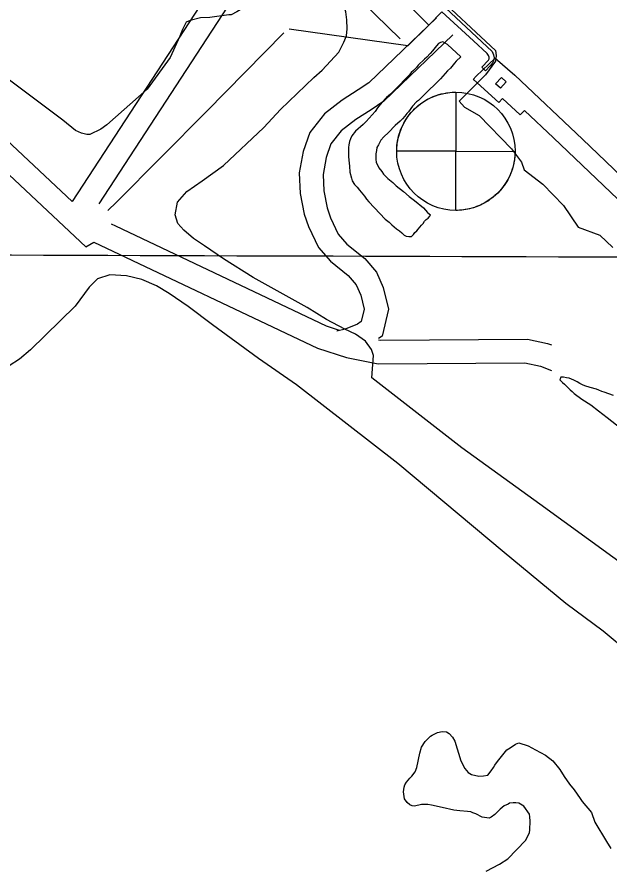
# Model space of a CAD drawing. Extents: x 3146026 to 3183936, y 897894 to 923344.
# Drawn here: x 3174715 to 3175467, y 908577 to 909659 of the extents above; entities that cross this region are included whole.
import ezdxf

# ---------------------------------------------------------------- set-up
doc = ezdxf.new("R2010")
doc.units = 0
for name, color, linetype in [('V-BLDG-OTLN', 7, 'Continuous'), ('V-FLOD-BASE', 7, 'Continuous'), ('V-GRID-MAJR', 7, 'Continuous'), ('V-LEVE-TOET', 7, 'Continuous'), ('V-RIVR-EDGE', 7, 'Continuous'), ('V-RIVR-GAGE', 7, 'Continuous'), ('V-RIVR-JETY', 7, 'Continuous'), ('V-ROAD-CNTR', 7, 'Continuous'), ('V-RRAP-FSHR', 7, 'Continuous'), ('V-SITE-VEGE', 7, 'Continuous'), ('V-TRAN-LOCK', 7, 'Continuous')]:
    doc.layers.add(name, color=color, linetype=linetype)

msp = doc.modelspace()

# ---------------------------------------------------------------- linework, layer by layer
at = {"layer": 'V-BLDG-OTLN'}
msp.add_lwpolyline([(3175321.929000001, 909574.4479999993), (3175329.263000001, 909582.4909999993), (3175335.343000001, 909576.9469999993), (3175328.007000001, 909568.9049999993)], close=True, dxfattribs=at)
at = {"layer": 'V-FLOD-BASE'}
msp.add_lwpolyline([(3175237.338000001, 909648.8989999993), (3175210.503000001, 909622.6419999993), (3175060.293000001, 909644.0329999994)], dxfattribs=at)
at = {"layer": 'V-GRID-MAJR'}
msp.add_spline([(3150267.842, 909437.3570000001), (3155490.4390000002, 909418.746), (3160713.04, 909400.895), (3165935.643, 909383.804), (3171158.249, 909367.4720000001), (3176380.857, 909351.9), (3181603.467, 909337.087), (3181603.468, 909337.087)], degree=3, dxfattribs=at)
at = {"layer": 'V-LEVE-TOET'}
for points in [[(3175101.767000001, 909591.7599999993), (3175123.031000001, 909614.8269999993), (3175129.630000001, 909627.3629999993), (3175132.927000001, 909635.4279999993), (3175133.775000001, 909644.4979999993), (3175133.179000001, 909655.5799999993), (3175132.009000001, 909666.0859999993), (3175129.695000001, 909671.9839999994), (3175120.029000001, 909686.2179999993), (3175108.070000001, 909692.3869999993), (3175097.988000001, 909695.1039999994), (3175084.314000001, 909696.2329999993), (3175073.951000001, 909695.3499999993), (3175064.165000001, 909693.6049999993), (3175052.940000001, 909692.0039999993), (3175040.710000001, 909689.3919999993), (3175032.366000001, 909685.9229999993), (3175024.743000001, 909683.0309999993), (3175015.683000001, 909678.8409999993), (3174993.968000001, 909665.7029999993), (3174986.780000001, 909662.0949999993), (3174983.468000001, 909662.2319999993), (3174959.445000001, 909658.8279999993)], [(3174959.445000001, 909658.8279999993), (3174947.788000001, 909658.2319999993), (3174934.406000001, 909655.0429999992), (3174929.515000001, 909652.5879999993), (3174927.220000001, 909648.5529999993), (3174924.783000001, 909643.3679999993), (3174921.485000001, 909634.8689999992), (3174909.152000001, 909607.9309999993), (3174880.290000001, 909567.7209999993)], [(3174880.290000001, 909567.7209999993), (3174828.862000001, 909522.5169999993), (3174821.373000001, 909517.1949999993), (3174807.328000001, 909510.1389999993), (3174803.733000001, 909510.1329999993), (3174796.701000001, 909512.1519999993), (3174789.199000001, 909515.4189999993), (3174773.085000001, 909528.6699999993), (3174695.433000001, 909586.9779999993)], [(3175167.006000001, 909229.9749999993), (3175164.652000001, 909237.5729999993), (3175156.929000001, 909248.1919999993), (3175144.205000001, 909256.8449999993), (3175130.871000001, 909263.3039999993), (3175107.589000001, 909275.6079999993), (3175082.925000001, 909290.7119999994), (3175014.487000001, 909329.0119999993), (3174976.699000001, 909352.3739999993), (3174952.842000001, 909368.8699999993), (3174938.725000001, 909378.3299999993), (3174926.4110000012, 909388.7769999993), (3174918.8740000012, 909397.1999999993), (3174915.743000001, 909408.1939999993), (3174918.626000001, 909424.3419999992), (3174930.277000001, 909438.0479999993), (3174949.909000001, 909451.3099999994), (3174976.961000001, 909471.1169999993), (3175028.121000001, 909519.3269999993), (3175049.002000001, 909541.9609999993), (3175091.336000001, 909582.6379999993), (3175101.767000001, 909591.7599999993)], [(3175491.726000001, 908852.5629999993), (3175458.153000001, 908880.2909999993), (3175411.049000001, 908915.2769999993), (3175332.781000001, 908980.1759999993), (3175197.900000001, 909092.8859999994), (3175069.533000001, 909192.5869999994), (3175021.114000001, 909226.2519999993), (3174963.076000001, 909268.6839999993), (3174932.073000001, 909292.0069999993), (3174907.819000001, 909308.7059999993), (3174891.906000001, 909318.3749999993), (3174873.191000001, 909326.2619999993), (3174853.860000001, 909331.1579999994), (3174832.9110000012, 909332.4729999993), (3174817.316000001, 909327.1729999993), (3174806.4820000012, 909316.6539999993), (3174788.984000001, 909292.4039999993), (3174731.996000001, 909237.0429999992), (3174718.160000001, 909225.1459999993), (3174705.339000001, 909216.6339999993)], [(3175574.197000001, 908896.6059999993), (3175501.229000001, 908951.9359999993), (3175377.794000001, 909041.2309999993), (3175279.205000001, 909112.8269999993), (3175164.7490000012, 909201.6759999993), (3175167.006000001, 909229.9749999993)]]:
    msp.add_lwpolyline(points, dxfattribs=at)
at = {"layer": 'V-RIVR-EDGE'}
msp.add_lwpolyline([(3175240.835562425, 909692.3353088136), (3175321.7175822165, 909616.7889919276), (3175322.6559980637, 909610.5872908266), (3175321.6845654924, 909603.4365613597), (3175309.2422507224, 909585.822936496), (3175275.778632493, 909552.5244018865), (3175282.435981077, 909544.8779331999), (3175301.008067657, 909534.3407501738), (3175341.915337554, 909492.2745598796), (3175354.748445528, 909475.0753115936), (3175358.062969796, 909465.529607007), (3175381.8617873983, 909447.3494928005), (3175408.0225633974, 909420.1029048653), (3175426.5533790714, 909392.8751836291), (3175454.1872227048, 909382.7924689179), (3175470.361975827, 909367.015584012)], dxfattribs=at)
at = {"layer": 'V-RIVR-GAGE'}
for points in [[(3175271.643111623, 909564.009377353), (3175271.457660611, 909489.0096066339), (3175196.4578898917, 909489.1950576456), (3175196.493092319, 909491.2989770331), (3175196.6154541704, 909493.8716823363), (3175196.8698492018, 909496.8620624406), (3175197.241162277, 909499.8191533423), (3175197.6970102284, 909502.5880346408), (3175198.307374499, 909505.5655345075), (3175198.939754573, 909508.1449787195), (3175199.6076202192, 909510.5163345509), (3175200.372574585, 909512.9234504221), (3175201.3493319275, 909515.6550435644), (3175202.2861275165, 909517.9977343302), (3175203.296823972, 909520.30024224), (3175204.4989995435, 909522.7962772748), (3175205.9346936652, 909525.5017355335), (3175207.2874583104, 909527.831397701), (3175208.689975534, 909530.0609365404), (3175211.1015607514, 909533.5299840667), (3175212.802049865, 909535.7477860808), (3175215.0296525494, 909538.4152860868), (3175217.179476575, 909540.7679774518), (3175219.022092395, 909542.6324269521), (3175221.7954782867, 909545.2115771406), (3175224.139399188, 909547.1987874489), (3175226.6011491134, 909549.1167061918), (3175229.718609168, 909551.3210044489), (3175232.098402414, 909552.8521246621), (3175234.689185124, 909554.3787231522), (3175237.6681224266, 909555.9673620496), (3175240.309267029, 909557.2358352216), (3175242.9030581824, 909558.3614250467), (3175246.5374989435, 909559.7484424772), (3175249.781132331, 909560.809425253), (3175252.957325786, 909561.6925742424), (3175256.213192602, 909562.4435258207), (3175259.6147498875, 909563.06911677), (3175263.668085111, 909563.604095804), (3175266.657716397, 909563.8557041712), (3175269.204020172, 909563.9754083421)], [(3175271.272209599, 909414.0098359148), (3175271.457660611, 909489.0096066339), (3175346.45743133, 909488.8241556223), (3175346.4038665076, 909486.1692799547), (3175346.217053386, 909483.0097322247), (3175345.964644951, 909480.418348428), (3175345.617209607, 909477.8161995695), (3175345.0784791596, 909474.6905221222), (3175344.431065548, 909471.6931138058), (3175343.5628564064, 909468.3742504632), (3175342.914552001, 909466.229846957), (3175341.9414979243, 909463.3782442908), (3175340.8132934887, 909460.4660250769), (3175339.713006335, 909457.924737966), (3175338.522848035, 909455.4356732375), (3175337.2397864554, 909452.9858383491), (3175335.8929550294, 909450.629161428), (3175334.2494371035, 909447.9952172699), (3175332.7479622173, 909445.782923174), (3175330.62387457, 909442.9191666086), (3175328.481373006, 909440.2924562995), (3175325.849141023, 909437.3709560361), (3175323.5534089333, 909435.0556255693), (3175321.063719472, 909432.7577747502), (3175318.8801294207, 909430.9041684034), (3175317.2369051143, 909429.6022275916), (3175314.58106182, 909427.6467886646), (3175312.666838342, 909426.3455179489), (3175310.146907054, 909424.758744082), (3175307.4831146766, 909423.2283261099), (3175304.7625994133, 909421.8100487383), (3175302.639093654, 909420.7992963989), (3175300.3676303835, 909419.8059099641), (3175297.751059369, 909418.7693767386), (3175295.0396864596, 909417.8130781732), (3175291.7641990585, 909416.8111743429), (3175288.6031737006, 909415.9959880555), (3175286.172858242, 909415.4669958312), (3175283.416617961, 909414.968809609), (3175281.0297548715, 909414.6227104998), (3175278.2409894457, 909414.316605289), (3175276.044570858, 909414.1500358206), (3175273.4742819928, 909414.0363909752)]]:
    msp.add_lwpolyline(points, close=True, dxfattribs=at)
msp.add_circle((3175271.457675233, 909489.0096301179), 74.99999999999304, dxfattribs=at)
at = {"layer": 'V-RIVR-JETY'}
for points in [[(3175277.966000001, 909608.6009999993), (3175260.890000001, 909624.2639999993), (3175255.123000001, 909627.6859999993), (3175252.127000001, 909627.1049999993), (3175249.524000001, 909625.5239999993), (3175246.914000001, 909622.9429999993), (3175241.688000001, 909616.3869999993), (3175239.077000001, 909613.2089999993), (3175234.459000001, 909608.2449999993), (3175231.651000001, 909605.8649999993), (3175223.627000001, 909598.1269999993), (3175221.415000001, 909595.3439999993), (3175217.601000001, 909591.3749999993), (3175214.992000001, 909588.7949999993), (3175212.379000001, 909585.6159999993), (3175193.916000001, 909566.9609999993), (3175191.305000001, 909563.9809999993), (3175188.497000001, 909561.6009999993), (3175186.089000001, 909559.2199999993), (3175183.682000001, 909557.2369999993), (3175177.659000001, 909550.6859999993), (3175172.234000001, 909543.9289999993), (3175169.017000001, 909539.5589999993), (3175157.570000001, 909526.8489999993), (3175153.755000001, 909522.8799999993), (3175144.330000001, 909514.5489999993), (3175139.706000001, 909508.5889999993), (3175137.889000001, 909504.8059999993), (3175136.673000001, 909501.4209999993), (3175135.851000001, 909497.2349999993), (3175135.432000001, 909493.6449999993), (3175135.405000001, 909488.6559999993), (3175135.368000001, 909482.2679999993), (3175135.743000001, 909477.6759999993), (3175136.320000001, 909474.0799999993), (3175136.4990000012, 909470.0889999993), (3175137.252000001, 909462.2999999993), (3175139.007000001, 909454.9069999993), (3175140.187000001, 909451.7079999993), (3175142.956000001, 909446.9029999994), (3175146.327000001, 909443.2919999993), (3175149.102000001, 909439.4829999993), (3175155.447000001, 909432.0649999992), (3175158.218000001, 909428.0569999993), (3175161.193000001, 909425.0489999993), (3175175.081000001, 909410.0019999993), (3175182.026000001, 909402.7809999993), (3175186.793000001, 909399.1599999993), (3175190.367000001, 909395.5499999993), (3175196.126000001, 909390.7259999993), (3175200.103000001, 909387.9099999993), (3175202.885000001, 909385.7009999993), (3175205.860000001, 909382.6899999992), (3175208.650000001, 909381.4779999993), (3175212.037000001, 909380.8589999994), (3175215.2320000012, 909381.0409999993), (3175217.839000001, 909383.4209999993), (3175219.649000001, 909385.8049999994), (3175222.056000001, 909387.9879999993), (3175223.866000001, 909390.3719999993), (3175228.083000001, 909395.1399999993), (3175229.892000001, 909397.5239999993), (3175231.505000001, 909400.3089999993), (3175233.910000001, 909402.2919999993), (3175236.316000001, 909404.2739999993), (3175238.325000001, 909406.6579999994), (3175239.454000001, 909408.2429999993)], [(3175277.966000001, 909608.6009999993), (3175272.062000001, 909603.1449999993), (3175269.852000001, 909600.7609999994), (3175264.830000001, 909594.6049999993), (3175261.017000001, 909591.0329999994), (3175251.981000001, 909581.1039999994), (3175248.973000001, 909578.1289999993), (3175243.953000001, 909572.7669999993), (3175237.936000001, 909567.4119999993), (3175224.087000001, 909553.5199999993), (3175221.681000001, 909551.5369999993), (3175216.663000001, 909546.3769999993), (3175211.236000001, 909539.2229999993), (3175209.227000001, 909536.8389999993), (3175206.813000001, 909533.4599999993), (3175204.001000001, 909530.0829999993), (3175200.990000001, 909527.1049999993), (3175194.574000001, 909521.5529999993), (3175185.943000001, 909512.8199999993), (3175180.125000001, 909507.2659999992), (3175176.508000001, 909503.0939999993), (3175173.283000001, 909497.1239999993), (3175171.268000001, 909493.7429999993), (3175170.850000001, 909490.1529999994), (3175170.026000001, 909485.7679999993), (3175169.985000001, 909478.3829999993), (3175170.567000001, 909475.3869999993), (3175173.719000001, 909468.1839999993), (3175177.684000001, 909463.1719999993), (3175179.861000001, 909459.9669999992), (3175185.417000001, 909454.3499999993), (3175191.578000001, 909449.3259999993), (3175195.946000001, 909445.3099999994), (3175205.084000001, 909437.8759999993), (3175212.2320000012, 909431.4489999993), (3175218.990000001, 909426.4209999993), (3175230.313000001, 909417.1779999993), (3175235.515000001, 909411.2019999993), (3175235.696000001, 909410.9979999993), (3175235.929000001, 909410.8259999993), (3175239.454000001, 909408.2429999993)], [(3175471.4650000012, 909179.4219999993), (3175459.714000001, 909183.4789999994), (3175456.525000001, 909184.4949999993), (3175452.941000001, 909185.9099999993), (3175449.757000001, 909187.1269999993), (3175441.585000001, 909189.1679999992), (3175435.011000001, 909191.4009999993), (3175432.224000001, 909192.6129999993), (3175428.8400000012, 909194.2269999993), (3175425.260000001, 909196.4429999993), (3175420.882000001, 909198.4619999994), (3175418.095000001, 909199.8749999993), (3175415.109000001, 909201.0899999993), (3175411.920000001, 909201.7059999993), (3175407.930000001, 909202.3269999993), (3175404.737000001, 909202.3449999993), (3175403.322000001, 909198.9599999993), (3175406.497000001, 909195.7489999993), (3175409.079000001, 909193.5409999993), (3175413.048000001, 909189.7259999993), (3175416.225000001, 909186.5139999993), (3175419.006000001, 909184.3039999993), (3175421.586000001, 909181.8959999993), (3175431.325000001, 909174.4579999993), (3175442.460000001, 909167.2099999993), (3175452.396000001, 909159.5709999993), (3175463.126000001, 909151.1289999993), (3175481.011000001, 909137.4589999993)]]:
    msp.add_lwpolyline(points, dxfattribs=at)
at = {"layer": 'V-ROAD-CNTR'}
for points in [[(3173890.2191827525, 910266.0714401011), (3174784.812393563, 909425.381121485)], [(3173869.675223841, 910244.2094838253), (3174802.3753584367, 909367.7082368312), (3174812.3548779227, 909373.6223995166)], [(3175034.1509310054, 909796.782619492), (3175051.138153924, 909778.3548330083), (3175040.3718824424, 909762.3234475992), (3174818.6923762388, 909422.4112832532)], [(3175013.936354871, 909776.7064511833), (3174784.812393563, 909425.381121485)], [(3175246.960469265, 909658.4676553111), (3175161.1546408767, 909575.9848202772), (3175147.6366679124, 909566.8868384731), (3175127.2837086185, 909554.0008642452), (3175104.840753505, 909536.4418993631), (3175086.1587908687, 909513.0269461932), (3175077.733807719, 909488.894994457), (3175072.8878174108, 909461.4480493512), (3175074.2798146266, 909435.302101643), (3175079.342804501, 909409.2821536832), (3175084.836793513, 909393.3801854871), (3175097.136768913, 909367.0662381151), (3175112.5687380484, 909349.7152728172), (3175134.923693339, 909331.2803096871), (3175145.185672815, 909319.4303333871), (3175150.851661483, 909306.581359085), (3175155.073653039, 909288.6763948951), (3175151.4096603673, 909272.917426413), (3175146.755669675, 909269.8554325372), (3175131.1437008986, 909263.1984458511), (3175120.375722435, 909260.8474505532)], [(3174830.243719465, 909413.7307155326), (3174841.042000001, 909424.2499999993), (3174955.441000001, 909539.2579999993), (3175053.526000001, 909639.3799999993)], [(3175267.7504276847, 909636.8396985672), (3175180.066603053, 909552.5508671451), (3175164.038635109, 909541.7648887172), (3175144.593673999, 909529.4529133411), (3175126.096710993, 909514.9819422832), (3175112.7967375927, 909498.3129756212), (3175106.8557494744, 909481.2930096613), (3175103.0277571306, 909459.6140530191), (3175104.1257549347, 909438.9820942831), (3175108.3867464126, 909417.0841380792), (3175112.678737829, 909404.6601629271), (3175122.460718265, 909383.7342047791), (3175133.444696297, 909371.3852294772), (3175155.9536512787, 909352.8242665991), (3175170.8176215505, 909335.6603009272), (3175179.415604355, 909316.1553399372), (3175185.8855914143, 909288.724394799), (3175177.913607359, 909254.4454633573), (3175173.4216163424, 909251.4904692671)], [(3174834.329558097, 909397.0127984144), (3174839.8212835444, 909394.4131834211)], [(3174839.8212835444, 909394.4131834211), (3175106.881749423, 909267.3984374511), (3175123.5067161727, 909262.0894480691)], [(3174812.3548779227, 909373.6223995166), (3175095.8517714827, 909239.428493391), (3175132.872697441, 909227.604517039), (3175172.760617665, 909219.2015338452), (3175359.121244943, 909220.8475305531), (3175378.774205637, 909216.5465391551), (3175392.565031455, 909210.8653953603)], [(3175173.2726166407, 909249.752472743), (3175175.7546116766, 909249.2294737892), (3175362.2352387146, 909250.8754704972), (3175387.7621876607, 909245.2884816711), (3175392.6030405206, 909243.2946111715)]]:
    msp.add_lwpolyline(points, dxfattribs=at)
at = {"layer": 'V-RRAP-FSHR'}
msp.add_lwpolyline([(3174234.123000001, 910553.6319999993), (3174387.439000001, 910408.6809999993), (3174640.344000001, 910167.4199999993), (3174995.785000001, 909831.4889999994), (3175200.869000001, 909631.6799999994)], dxfattribs=at)
at = {"layer": 'V-SITE-VEGE'}
for p, q in [((3175232.66, 908740.1529999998), (3175235.921, 908743.8369999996)), ((3175235.921, 908743.8369999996), (3175239.179, 908747.0589999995)), ((3175239.179, 908747.0589999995), (3175241.502, 908748.4369999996)), ((3175241.502, 908748.4369999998), (3175248, 908751.6399999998)), ((3175248, 908751.6399999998), (3175254.025, 908752.9939999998)), ((3175254.025, 908752.9939999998), (3175259.577, 908752.4999999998)), ((3175259.577, 908752.4999999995), (3175262.807, 908750.6299999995)), ((3175262.807, 908750.6299999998), (3175267.409, 908745.9749999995)), ((3175267.409, 908745.9749999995), (3175270.159, 908740.8689999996)), ((3175225.636, 908725.3779999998), (3175227.9930000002, 908733.2349999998)), ((3175227.9930000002, 908733.2349999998), (3175232.66, 908740.1529999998)), ((3175270.159, 908740.8689999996), (3175277.8880000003, 908715.8289999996)), ((3175336.293, 908729.8529999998), (3175340.469, 908732.1449999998)), ((3175340.469, 908732.1449999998), (3175346.978, 908736.7389999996)), ((3175346.978, 908736.7389999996), (3175351.156, 908738.5629999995)), ((3175351.156, 908738.5629999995), (3175363.169, 908734.7949999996)), ((3175363.169, 908734.7949999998), (3175372.4, 908729.6529999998)), ((3175221.8310000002, 908707.3459999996), (3175225.6360000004, 908725.3779999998)), ((3175324.1750000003, 908715.1099999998), (3175336.293, 908729.8529999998)), ((3175372.4, 908729.6529999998), (3175385.322, 908723.1009999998)), ((3175385.322, 908723.1009999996), (3175394.54, 908715.6419999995)), ((3175277.8880000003, 908715.8289999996), (3175282.927, 908706.0799999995)), ((3175319.041, 908707.2679999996), (3175320.911, 908710.4979999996)), ((3175320.911, 908710.4979999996), (3175324.1750000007, 908715.1099999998)), ((3175394.54, 908715.6419999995), (3175403.275, 908704.9479999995)), ((3175215.752, 908696.2699999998), (3175219.948, 908701.8019999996)), ((3175219.948, 908701.8019999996), (3175221.8310000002, 908707.3459999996)), ((3175282.927, 908706.0799999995), (3175287.066, 908700.9639999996)), ((3175287.066, 908700.9639999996), (3175291.219, 908698.6269999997)), ((3175312.043, 908697.5869999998), (3175316.239, 908703.1169999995)), ((3175316.239, 908703.1169999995), (3175319.041, 908707.2679999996)), ((3175403.275, 908704.9479999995), (3175408.7800000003, 908696.1209999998)), ((3175206.895, 908685.2109999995), (3175208.7660000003, 908688.9029999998)), ((3175208.7660000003, 908688.9029999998), (3175212.961, 908693.9719999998)), ((3175212.961, 908693.9719999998), (3175215.752, 908696.2699999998)), ((3175291.219, 908698.6269999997), (3175300.464, 908696.2619999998)), ((3175300.464, 908696.2619999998), (3175306.483, 908696.6899999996)), ((3175306.483, 908696.6899999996), (3175312.043, 908697.5869999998)), ((3175408.7800000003, 908696.1209999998), (3175415.67, 908686.3619999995)), ((3175204.994, 908676.4249999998), (3175205.954, 908682.4379999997)), ((3175205.954, 908682.4379999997), (3175206.895, 908685.2109999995)), ((3175415.67, 908686.3619999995), (3175421.648, 908678.9219999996)), ((3175421.648, 908678.9219999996), (3175428.994, 908668.2349999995)), ((3175206.333, 908667.6229999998), (3175204.994, 908676.4249999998)), ((3175209.549, 908662.9759999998), (3175206.333, 908667.6229999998)), ((3175428.994, 908668.2349999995), (3175431.749, 908664.0529999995)), ((3175213.235, 908660.1779999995), (3175209.549, 908662.9759999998)), ((3175216.006, 908658.7729999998), (3175213.235, 908660.1779999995)), ((3175219.244, 908658.2919999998), (3175216.006, 908658.7729999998)), ((3175228.0500000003, 908660.5589999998), (3175219.244, 908658.2919999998)), ((3175235.921, 908660.5139999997), (3175228.0500000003, 908660.5589999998)), ((3175240.543, 908659.5639999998), (3175235.921, 908660.5139999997)), ((3175253.951, 908656.7109999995), (3175240.543, 908659.5639999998)), ((3175268.7460000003, 908653.3869999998), (3175253.951, 908656.7109999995)), ((3175332.656, 908658.5849999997), (3175327.54, 908654.4499999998)), ((3175337.762, 908660.8729999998), (3175332.656, 908658.5849999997)), ((3175339.619, 908662.2529999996), (3175337.762, 908660.8729999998)), ((3175344.252, 908662.6889999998), (3175339.619, 908662.2529999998)), ((3175347.492, 908662.6729999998), (3175344.252, 908662.6889999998)), ((3175351.193, 908662.1869999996), (3175347.492, 908662.6729999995)), ((3175357.6520000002, 908658.4479999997), (3175351.193, 908662.1869999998)), ((3175365.002, 908648.2219999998), (3175357.6520000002, 908658.4479999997)), ((3175431.749, 908664.0529999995), (3175443.244, 908650.1019999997)), ((3175276.61, 908652.4179999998), (3175268.7460000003, 908653.3869999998)), ((3175286.326, 908651.4389999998), (3175276.61, 908652.4179999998)), ((3175290.49, 908650.9499999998), (3175286.326, 908651.4389999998)), ((3175292.8000000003, 908650.0139999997), (3175290.49, 908650.9499999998)), ((3175296.957, 908648.6029999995), (3175292.8000000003, 908650.0139999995)), ((3175304.803, 908644.3899999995), (3175296.957, 908648.6029999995)), ((3175321.021, 908647.5419999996), (3175316.374, 908644.3289999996)), ((3175324.284, 908651.2279999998), (3175321.021, 908647.5419999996)), ((3175327.54, 908654.4499999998), (3175324.284, 908651.2279999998)), ((3175365.447, 908644.9799999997), (3175365.002, 908648.2219999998)), ((3175443.244, 908650.1019999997), (3175447.805, 908638.0409999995)), ((3175313.589, 908642.9549999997), (3175304.803, 908644.3899999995)), ((3175316.374, 908644.3289999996), (3175313.589, 908642.9549999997)), ((3175365.3540000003, 908628.3199999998), (3175365.877, 908639.4239999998)), ((3175365.877, 908639.4239999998), (3175365.447, 908644.9799999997)), ((3175447.805, 908638.0409999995), (3175462.481, 908613.4269999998)), ((3175359.724, 908614.9239999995), (3175364.869, 908624.6169999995)), ((3175364.869, 908624.6169999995), (3175365.3540000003, 908628.3199999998)), ((3175337.375, 908591.4389999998), (3175359.724, 908614.9239999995)), ((3175462.481, 908613.4269999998), (3175467.986, 908604.5999999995)), ((3175326.688, 908584.5559999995), (3175337.3750000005, 908591.4389999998)), ((3175309.977, 908575.8539999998), (3175326.688, 908584.5559999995))]:
    msp.add_line(p, q, dxfattribs=at)
at = {"layer": 'V-TRAN-LOCK'}
for p, q in [((3175297.238000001, 909584.1659999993), (3175321.257000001, 909607.1239999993)), ((3175293.562000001, 909580.1829999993), (3175297.238000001, 909584.1659999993)), ((3175293.562000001, 909580.1829999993), (3175293.693000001, 909580.0619999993)), ((3175293.693000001, 909580.0619999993), (3175325.941000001, 909550.7979999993))]:
    msp.add_line(p, q, dxfattribs=at)
for points in [[(3175237.338000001, 909648.8989999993), (3175124.407000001, 909762.5899999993), (3175128.405000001, 909782.3329999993), (3175130.736000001, 909784.4589999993), (3175087.797000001, 909825.1319999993), (3175072.755000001, 909810.4619999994), (3175062.551000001, 909821.0559999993), (3175075.896000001, 909835.5089999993), (3174902.230000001, 910000.5289999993), (3174717.294000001, 910177.8359999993), (3174377.186000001, 910500.6709999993), (3174362.359000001, 910484.5159999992), (3174307.095000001, 910534.5039999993), (3174308.791000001, 910536.2059999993), (3174245.758000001, 910591.9299999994)], [(3175208.947000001, 909718.1709999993), (3175204.709000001, 909714.1299999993), (3175233.623000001, 909684.6819999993), (3175238.706000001, 909689.5729999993), (3175317.355000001, 909615.4309999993), (3175319.059000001, 909611.4029999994), (3175319.915000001, 909607.5829999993), (3175319.074000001, 909603.5509999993), (3175317.593000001, 909600.1529999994), (3175314.628000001, 909596.7509999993), (3175309.120000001, 909591.0129999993), (3175304.2320000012, 909595.6719999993), (3175312.704000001, 909604.3879999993), (3175313.550000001, 909606.0879999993), (3175313.548000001, 909608.2099999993), (3175312.907000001, 909610.5419999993), (3175311.205000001, 909613.0859999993), (3175293.7150000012, 909629.2279999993)], [(3175293.7150000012, 909629.2279999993), (3175253.814000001, 909665.8279999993), (3175237.338000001, 909648.8989999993)], [(3175321.257000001, 909607.1239999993), (3175346.220000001, 909585.3579999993), (3175432.029000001, 909504.1549999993), (3175550.223000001, 909390.8679999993), (3175673.030000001, 909273.7509999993), (3175791.121000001, 909162.2109999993), (3175774.684000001, 909143.1619999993), (3175700.860000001, 909213.3609999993), (3175494.931000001, 909410.9179999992), (3175395.091000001, 909506.0079999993), (3175358.289000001, 909540.5769999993), (3175353.021000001, 909535.1959999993), (3175330.633000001, 909556.0719999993), (3175325.941000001, 909550.7979999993)]]:
    msp.add_lwpolyline(points, dxfattribs=at)

doc.saveas('drawing.dxf')
